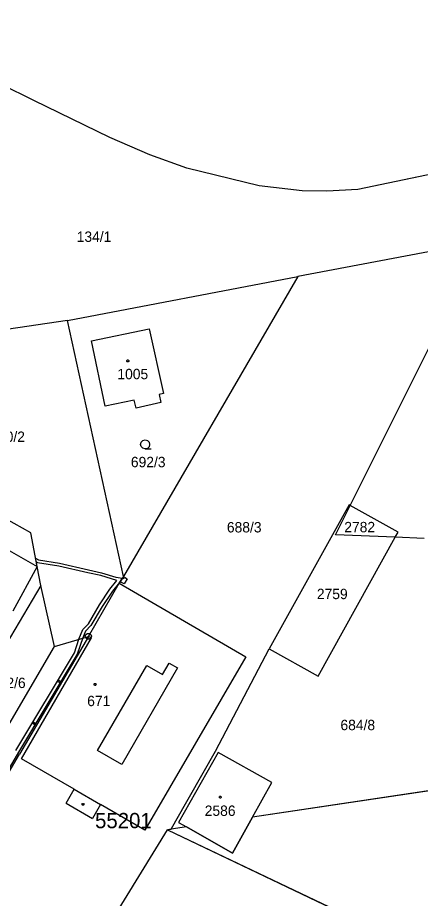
# Model space of a CAD drawing. Extents: x -777309 to -774195, y -1144706 to -1143600.
# Drawn here: x -774699.3 to -774633.2, y -1144569.3 to -1144424.8 of the extents above; entities that cross this region are included whole.
import ezdxf

# ---------------------------------------------------------------- set-up
doc = ezdxf.new("R2010")
doc.units = 0
for name, color, linetype in [('1', 7, 'Continuous'), ('11', 7, 'Continuous'), ('12', 7, 'Continuous'), ('13', 7, 'Continuous'), ('2', 7, 'Continuous'), ('3', 7, 'Continuous'), ('4', 7, 'Continuous'), ('5', 7, 'Continuous'), ('8', 7, 'Continuous')]:
    doc.layers.add(name, color=color, linetype=linetype)

msp = doc.modelspace()

# ---------------------------------------------------------------- linework, layer by layer
at = {"layer": '1'}
for p, q in [((-774550.13, -1144433.51), (-774643.48, -1144453.01)), ((-774696.63, -1144438.42), (-774701.94, -1144435.76)), ((-774684.17, -1144444.45), (-774696.63, -1144438.42)), ((-774677.59, -1144447.3), (-774684.17, -1144444.45)), ((-774671.53, -1144449.5), (-774677.59, -1144447.3)), ((-774659.68, -1144452.39), (-774671.53, -1144449.5)), ((-774652.59, -1144453.21), (-774659.68, -1144452.39)), ((-774648.56, -1144453.29), (-774652.59, -1144453.21)), ((-774643.48, -1144453.01), (-774648.56, -1144453.29)), ((-774624.01, -1144461.71), (-774653.29, -1144467.27)), ((-774644.71, -1144504.82), (-774624.07, -1144463.49)), ((-774691.15, -1144474.47), (-774653.29, -1144467.27)), ((-774653.29, -1144467.27), (-774681.92, -1144516.48)), ((-774691.15, -1144474.47), (-774706.42, -1144476.7)), ((-774681.92, -1144516.48), (-774691.15, -1144474.47)), ((-774687.18, -1144477.83), (-774677.74, -1144475.83)), ((-774677.74, -1144475.83), (-774675.37, -1144486.44)), ((-774684.95, -1144488.55), (-774687.18, -1144477.83)), ((-774675.37, -1144486.44), (-774676.09, -1144486.6)), ((-774676.09, -1144486.6), (-774675.79, -1144487.93)), ((-774680.17, -1144487.52), (-774684.95, -1144488.55)), ((-774679.87, -1144488.84), (-774680.17, -1144487.52)), ((-774675.79, -1144487.93), (-774679.87, -1144488.84)), ((-774697.12, -1144509.33), (-774720.44, -1144496.28)), ((-774644.91, -1144504.71), (-774658.04, -1144528.31)), ((-774647.11, -1144509.62), (-774644.71, -1144504.82)), ((-774644.71, -1144504.82), (-774644.91, -1144504.71)), ((-774636.85, -1144509.17), (-774644.71, -1144504.82)), ((-774706.51, -1144508.89), (-774696.11, -1144514.82)), ((-774696.11, -1144514.82), (-774697.12, -1144509.33)), ((-774637.32, -1144510.02), (-774647.11, -1144509.62)), ((-774637.32, -1144510.02), (-774636.85, -1144509.17)), ((-774649.99, -1144532.79), (-774637.32, -1144510.02)), ((-774632.6, -1144510.25), (-774637.32, -1144510.02)), ((-774695.51, -1144517.92), (-774696.11, -1144514.82)), ((-774681.92, -1144516.48), (-774682.62, -1144517.55)), ((-774695.51, -1144517.92), (-774706.77, -1144536.92)), ((-774693.26, -1144527.94), (-774695.51, -1144517.92)), ((-774687.69, -1144526.28), (-774682.62, -1144517.55)), ((-774682.62, -1144517.55), (-774661.85, -1144529.62)), ((-774687.69, -1144526.28), (-774699.03, -1144545.63)), ((-774698.66, -1144546.35), (-774687.17, -1144526.51)), ((-774693.26, -1144527.94), (-774687.69, -1144526.28)), ((-774687.17, -1144526.51), (-774687.69, -1144526.28)), ((-774709.45, -1144555.58), (-774693.26, -1144527.94)), ((-774666.84, -1144545.11), (-774658.04, -1144528.31)), ((-774658.04, -1144528.31), (-774649.99, -1144532.79)), ((-774661.85, -1144529.62), (-774678.42, -1144558.09)), ((-774719.91, -1144581.17), (-774699.03, -1144545.63)), ((-774673.33, -1144556.54), (-774666.84, -1144545.11)), ((-774666.4, -1144545.35), (-774672.9, -1144556.79)), ((-774657.6, -1144550.26), (-774666.4, -1144545.35)), ((-774690.04, -1144551.35), (-774698.66, -1144546.35)), ((-774598.25, -1144546.61), (-774660.74, -1144555.92)), ((-774691.35, -1144553.64), (-774690.04, -1144551.35)), ((-774660.74, -1144555.92), (-774657.6, -1144550.26)), ((-774691.35, -1144553.64), (-774687.04, -1144556.17)), ((-774685.71, -1144553.87), (-774687.04, -1144556.17)), ((-774678.42, -1144558.09), (-774685.71, -1144553.87)), ((-774664.02, -1144561.82), (-774660.74, -1144555.92)), ((-774674.11, -1144557.91), (-774673.33, -1144556.54)), ((-774672.9, -1144556.79), (-774671.59, -1144557.53)), ((-774688.42, -1144580.24), (-774674.71, -1144558)), ((-774674.71, -1144558), (-774674.11, -1144557.91)), ((-774674.71, -1144558), (-774618.21, -1144584.94)), ((-774671.59, -1144557.53), (-774674.11, -1144557.91)), ((-774671.59, -1144557.53), (-774664.02, -1144561.82))]:
    msp.add_line(p, q, dxfattribs=at)
at = {"layer": '11'}
msp.add_lwpolyline([(-774454, -1144408.27), (-774492.93, -1144411.59), (-774550.57, -1144426.11), (-774550.13, -1144433.51), (-774643.48, -1144453.01), (-774648.56, -1144453.29), (-774652.59, -1144453.21), (-774659.68, -1144452.39), (-774671.53, -1144449.5), (-774677.59, -1144447.3), (-774684.17, -1144444.45), (-774696.63, -1144438.42), (-774701.94, -1144435.76), (-774705.42, -1144434.73), (-774709.64, -1144434.17), (-774760.86, -1144436.38), (-774828.33, -1144440.79)], dxfattribs=at)
msp.add_lwpolyline([(-774674.71, -1144558), (-774618.21, -1144584.94), (-774598.25, -1144546.61), (-774660.74, -1144555.92), (-774664.02, -1144561.82), (-774671.59, -1144557.53), (-774674.11, -1144557.91)], close=True, dxfattribs=at)
at = {"layer": '12'}
for p, q in [((-774687.18, -1144477.83), (-774677.74, -1144475.83)), ((-774677.74, -1144475.83), (-774675.37, -1144486.44)), ((-774684.95, -1144488.55), (-774687.18, -1144477.83)), ((-774675.37, -1144486.44), (-774676.09, -1144486.6)), ((-774676.09, -1144486.6), (-774675.79, -1144487.93)), ((-774680.17, -1144487.52), (-774684.95, -1144488.55)), ((-774679.87, -1144488.84), (-774680.17, -1144487.52)), ((-774675.79, -1144487.93), (-774679.87, -1144488.84)), ((-774687.69, -1144526.28), (-774682.62, -1144517.55)), ((-774682.62, -1144517.55), (-774661.85, -1144529.62)), ((-774698.66, -1144546.35), (-774687.17, -1144526.51)), ((-774687.17, -1144526.51), (-774687.69, -1144526.28)), ((-774661.85, -1144529.62), (-774678.42, -1144558.09)), ((-774686.18, -1144544.99), (-774678.11, -1144531.07)), ((-774678.11, -1144531.07), (-774675.55, -1144532.55)), ((-774675.55, -1144532.55), (-774674.46, -1144530.67)), ((-774674.46, -1144530.67), (-774673.07, -1144531.47)), ((-774673.07, -1144531.47), (-774682.23, -1144547.28)), ((-774682.23, -1144547.28), (-774686.18, -1144544.99)), ((-774666.4, -1144545.35), (-774672.9, -1144556.79)), ((-774657.6, -1144550.26), (-774666.4, -1144545.35)), ((-774690.04, -1144551.35), (-774698.66, -1144546.35)), ((-774690.04, -1144551.35), (-774685.71, -1144553.87)), ((-774660.74, -1144555.92), (-774657.6, -1144550.26)), ((-774678.42, -1144558.09), (-774685.71, -1144553.87)), ((-774664.02, -1144561.82), (-774660.74, -1144555.92)), ((-774672.9, -1144556.79), (-774671.59, -1144557.53)), ((-774671.59, -1144557.53), (-774664.02, -1144561.82))]:
    msp.add_line(p, q, dxfattribs=at)
at = {"layer": '13'}
for p, q in [((-774696.36, -1144513.44), (-774695.88, -1144513.72)), ((-774696.24, -1144514.09), (-774696.36, -1144513.44)), ((-774695.88, -1144513.72), (-774692.42, -1144514.27)), ((-774696.06, -1144514.2), (-774696.24, -1144514.09)), ((-774692.52, -1144514.77), (-774696.06, -1144514.2)), ((-774687.77, -1144515.84), (-774692.52, -1144514.77)), ((-774692.42, -1144514.27), (-774687.65, -1144515.36)), ((-774687.65, -1144515.36), (-774685.52, -1144515.84)), ((-774685.64, -1144516.32), (-774687.77, -1144515.84)), ((-774683.01, -1144517.14), (-774685.64, -1144516.32)), ((-774685.52, -1144515.84), (-774683.2, -1144516.56)), ((-774683.2, -1144516.56), (-774682.09, -1144516.74)), ((-774684.15, -1144518.56), (-774683.01, -1144517.14)), ((-774682.83, -1144517.71), (-774683.75, -1144518.86)), ((-774685.85, -1144521.1), (-774684.15, -1144518.56)), ((-774683.75, -1144518.86), (-774685.43, -1144521.36)), ((-774687.7, -1144524.22), (-774685.85, -1144521.1)), ((-774685.43, -1144521.36), (-774687.3, -1144524.52)), ((-774689.25, -1144526.75), (-774688.58, -1144525.16)), ((-774688.16, -1144525.44), (-774688.61, -1144526.55)), ((-774688.58, -1144525.16), (-774687.7, -1144524.22)), ((-774687.3, -1144524.52), (-774688.16, -1144525.44)), ((-774689.98, -1144529), (-774689.25, -1144526.75)), ((-774688.61, -1144526.55), (-774689.52, -1144529.22)), ((-774699.58, -1144545.01), (-774689.98, -1144529)), ((-774689.52, -1144529.22), (-774699.16, -1144545.27)), ((-774692.35, -1144533.93), (-774692.78, -1144533.68)), ((-774692.64, -1144533.43), (-774692.21, -1144533.69)), ((-774696.47, -1144540.79), (-774696.9, -1144540.54)), ((-774696.75, -1144540.29), (-774696.32, -1144540.55)), ((-774699.16, -1144545.27), (-774703.21, -1144552.16))]:
    msp.add_line(p, q, dxfattribs=at)
msp.add_lwpolyline([(-774682.09, -1144516.74), (-774682.62, -1144517.55), (-774682.83, -1144517.71)], dxfattribs=at)
msp.add_lwpolyline([(-774682.09, -1144516.74), (-774681.86, -1144516.78), (-774681.75, -1144516.58), (-774681.32, -1144516.83), (-774681.82, -1144517.69), (-774682.37, -1144517.37), (-774682.62, -1144517.55)], close=True, dxfattribs=at)
at = {"layer": '3'}
msp.add_lwpolyline([(-774678.37, -1144495.53), (-774678.75, -1144495.43), (-774679.02, -1144495.16), (-774679.12, -1144494.79), (-774679.02, -1144494.42), (-774678.75, -1144494.15), (-774678.38, -1144494.05), (-774678.01, -1144494.15), (-774677.74, -1144494.42), (-774677.64, -1144494.8), (-774677.74, -1144495.18), (-774678.01, -1144495.45), (-774678.39, -1144495.55), (-774677.39, -1144495.55)], dxfattribs=at)
at = {"layer": '4'}
for p, q in [((-774696.11, -1144514.82), (-774700.09, -1144522.15)), ((-774686.18, -1144544.99), (-774678.11, -1144531.07)), ((-774678.11, -1144531.07), (-774675.55, -1144532.55)), ((-774675.55, -1144532.55), (-774674.46, -1144530.67)), ((-774674.46, -1144530.67), (-774673.07, -1144531.47)), ((-774673.07, -1144531.47), (-774682.23, -1144547.28)), ((-774682.23, -1144547.28), (-774686.18, -1144544.99)), ((-774690.04, -1144551.35), (-774685.71, -1144553.87))]:
    msp.add_line(p, q, dxfattribs=at)
at = {"layer": '5'}
for points in [[(-774681.23, -1144480.94), (-774681.13, -1144480.96), (-774681.08, -1144481.05), (-774681.06, -1144481.11), (-774681.08, -1144481.2), (-774681.16, -1144481.27), (-774681.23, -1144481.28), (-774681.32, -1144481.25), (-774681.38, -1144481.19), (-774681.4, -1144481.11), (-774681.38, -1144481.02), (-774681.3, -1144480.95)], [(-774686.6, -1144534.01), (-774686.5, -1144534.03), (-774686.45, -1144534.12), (-774686.43, -1144534.18), (-774686.45, -1144534.27), (-774686.53, -1144534.34), (-774686.6, -1144534.35), (-774686.69, -1144534.32), (-774686.75, -1144534.26), (-774686.77, -1144534.18), (-774686.75, -1144534.09), (-774686.67, -1144534.02)], [(-774666.05, -1144552.47), (-774665.95, -1144552.49), (-774665.9, -1144552.58), (-774665.88, -1144552.64), (-774665.9, -1144552.73), (-774665.98, -1144552.8), (-774666.05, -1144552.81), (-774666.14, -1144552.78), (-774666.2, -1144552.72), (-774666.22, -1144552.64), (-774666.2, -1144552.55), (-774666.12, -1144552.48)], [(-774688.5, -1144553.69), (-774688.41, -1144553.84), (-774688.5, -1144553.99), (-774688.68, -1144553.99), (-774688.77, -1144553.84), (-774688.68, -1144553.69)]]:
    msp.add_lwpolyline(points, close=True, dxfattribs=at)
at = {"layer": '8'}
msp.add_line((-774687.81, -1144526.28), (-774687.57, -1144526.28), dxfattribs=at)
msp.add_lwpolyline([(-774687.54, -1144525.8), (-774687.29, -1144525.98), (-774687.19, -1144526.27), (-774687.29, -1144526.56), (-774687.54, -1144526.74), (-774687.85, -1144526.74), (-774688.1, -1144526.56), (-774688.2, -1144526.27), (-774688.1, -1144525.98), (-774687.85, -1144525.8)], close=True, dxfattribs=at)

# ---------------------------------------------------------------- texts
at = {"layer": '11'}
msp.add_text('55201', height=2.5, dxfattribs=at).set_placement((-774686.6, -1144557.75))
at = {"layer": '2'}
for s, p in [('134/1', (-774689.61, -1144461.58)), ('1005', (-774682.94, -1144484.11)), ('690/2', (-774703.8, -1144494.39)), ('692/3', (-774680.72, -1144498.54)), ('688/3', (-774664.96, -1144509.24)), ('2782', (-774645.69, -1144509.21)), ('2759', (-774650.19, -1144520.18)), ('692/6', (-774703.68, -1144534.76)), ('671', (-774687.89, -1144537.73)), ('684/8', (-774646.32, -1144541.67)), ('2586', (-774668.6, -1144555.73))]:
    msp.add_text(s, height=1.7, dxfattribs=at).set_placement(p)

doc.saveas('drawing.dxf')
